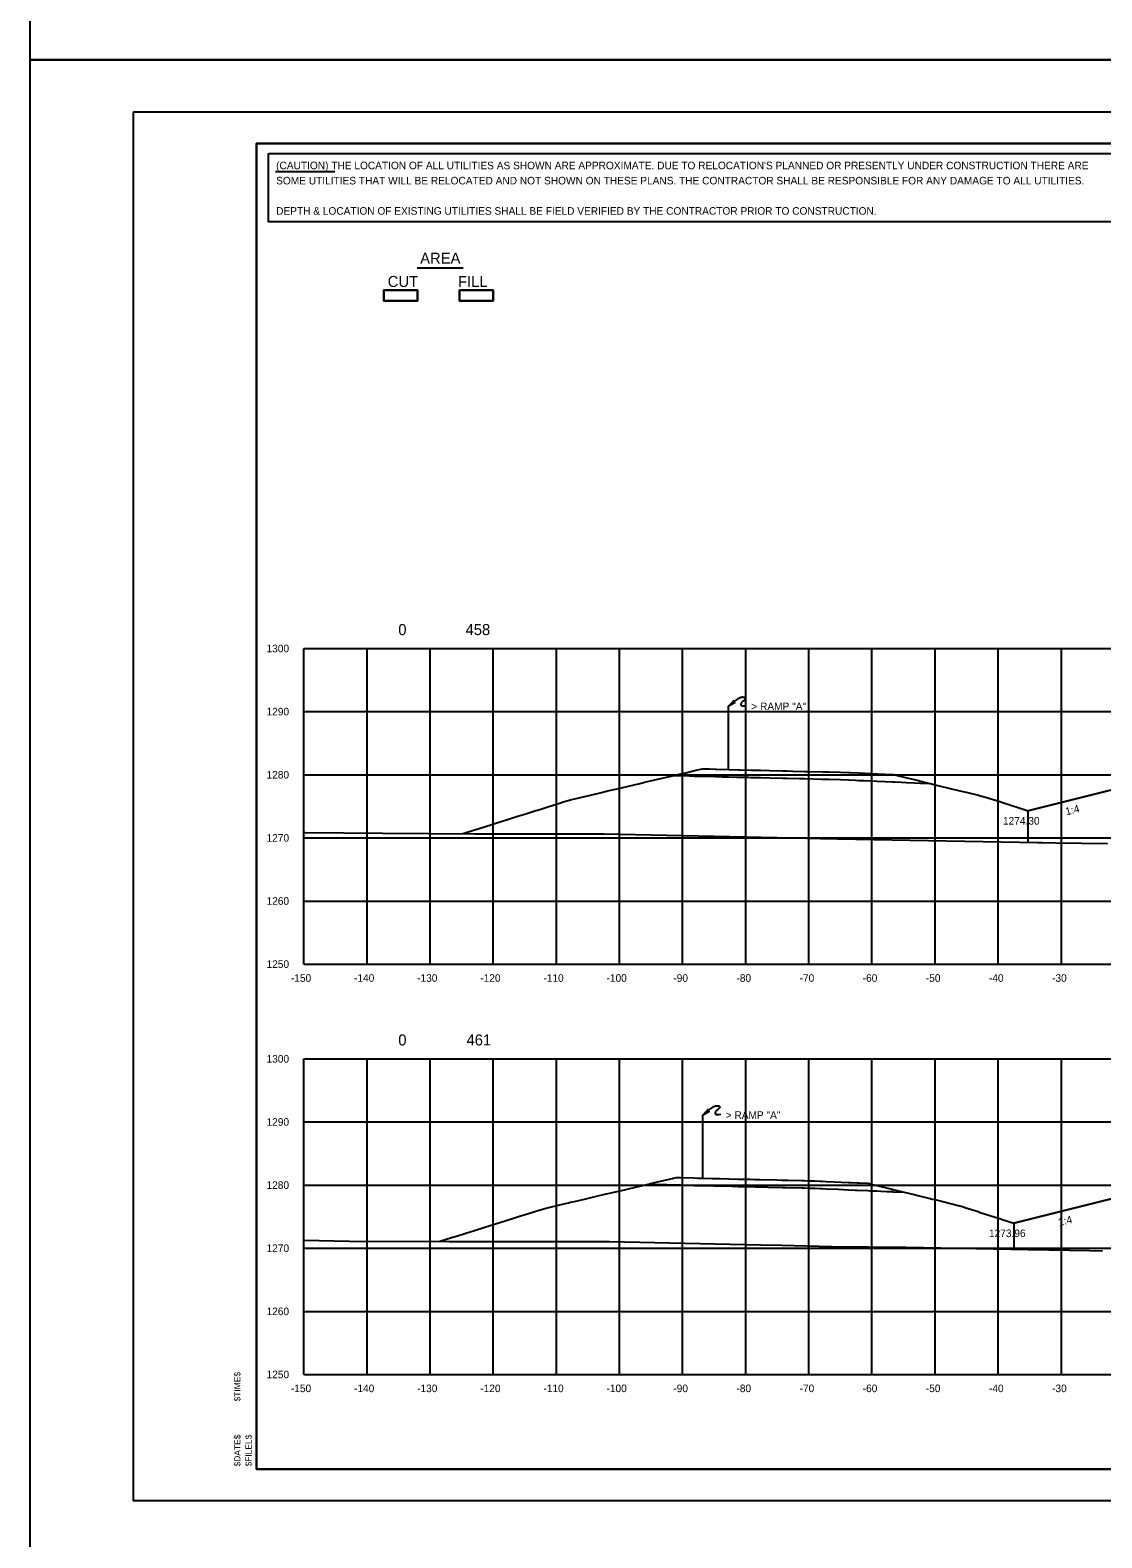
# Model space of a CAD drawing. Extents: x 2148105 to 2149976, y 144169 to 149705.
# Drawn here: x 2148219.9 to 2148389.7, y 146831 to 147069.9 of the extents above; entities that cross this region are included whole.
import ezdxf

# ---------------------------------------------------------------- set-up
doc = ezdxf.new("R2010")
doc.units = 0
for name, color, linetype in [('INR_Tracking', 7, 'Continuous'), ('PH1a-2-RampC', 7, 'Continuous'), ('PH1a-PR-DividingStrip', 7, 'Continuous'), ('PH1a-PR-Drives', 7, 'Continuous'), ('PH1a-PR-ServRd', 7, 'Continuous'), ('PR-AttenuatorPad', 7, 'Continuous'), ('PR_Align_PC', 7, 'Continuous'), ('PR_Align_Ramp_E', 7, 'Continuous'), ('PR_Align_Ramp_J', 7, 'Continuous'), ('PR_Storm_Conc_Box_PH1B', 7, 'Continuous'), ('PR_Storm_Conc_Pipe', 7, 'Continuous'), ('PR_Storm_Conc_Pipe_PH1B', 7, 'Continuous'), ('PR_Storm_Inlet_CICI_PH1B', 7, 'Continuous'), ('PR_Storm_MH', 7, 'Continuous'), ('PR_Storm_MH_PH1B', 7, 'Continuous'), ('PR_Storm_Standard_Median_Drain_PH1B', 7, 'Continuous'), ('PR_Storm_Txt_PH1B', 7, 'Continuous'), ('TopCut', 7, 'Continuous'), ('TOPO_BRIDGE_Pier Cap', 7, 'Continuous')]:
    doc.layers.add(name, color=color, linetype=linetype)

msp = doc.modelspace()

# ---------------------------------------------------------------- linework, layer by layer
at = {"layer": 'INR_Tracking'}
for points in [[(2148378, 146946.21), (2148378, 146946.21), (2148392.15, 146949.75)], [(2148375.77, 146880.87), (2148380.84, 146882.13), (2148392.08, 146884.94)]]:
    msp.add_lwpolyline(points, dxfattribs=at)
at = {"layer": 'PH1a-PR-ServRd'}
msp.add_lwpolyline([(2148570.82, 146841.91), (2148255.82, 146841.91), (2148255.82, 147051.91), (2148570.82, 147051.91)], close=True, dxfattribs=at)
at = {"layer": 'PR-AttenuatorPad'}
for p, q in [((2148330.6, 146952.75), (2148330.6, 146962.75)), ((2148326.54, 146888.01), (2148326.54, 146898.01))]:
    msp.add_line(p, q, dxfattribs=at)
for points in [[(2148330.6, 146962.75), (2148331.12, 146963.3), (2148331.38, 146963.6), (2148331.46, 146963.43), (2148331.6, 146963.32), (2148330.6, 146962.75)], [(2148331.61, 146963.56), (2148331.97, 146963.85), (2148332.13, 146963.98), (2148332.22, 146964.05), (2148332.32, 146964.11), (2148332.42, 146964.15), (2148332.54, 146964.19), (2148332.67, 146964.22), (2148332.77, 146964.23), (2148332.85, 146964.23), (2148332.93, 146964.22), (2148333, 146964.21), (2148333.06, 146964.2), (2148333.11, 146964.17), (2148333.15, 146964.15), (2148333.19, 146964.12), (2148333.23, 146964.07), (2148333.26, 146964.02), (2148333.25, 146963.96), (2148333.24, 146963.92), (2148333.19, 146963.85), (2148333, 146963.69), (2148332.81, 146963.52), (2148332.74, 146963.45), (2148332.67, 146963.37), (2148332.61, 146963.28), (2148332.57, 146963.22), (2148332.53, 146963.13), (2148332.53, 146963.05), (2148332.55, 146962.97), (2148332.59, 146962.9), (2148332.64, 146962.86), (2148332.7, 146962.84), (2148332.81, 146962.82), (2148332.94, 146962.83), (2148333.1, 146962.85), (2148333.43, 146962.88)], [(2148326.54, 146898.01), (2148327.05, 146898.56), (2148327.31, 146898.86), (2148327.4, 146898.7), (2148327.54, 146898.58), (2148326.54, 146898.01)], [(2148327.55, 146898.82), (2148327.9, 146899.11), (2148328.06, 146899.24), (2148328.16, 146899.31), (2148328.26, 146899.37), (2148328.36, 146899.42), (2148328.47, 146899.45), (2148328.61, 146899.48), (2148328.7, 146899.49), (2148328.78, 146899.49), (2148328.87, 146899.49), (2148328.94, 146899.47), (2148328.99, 146899.46), (2148329.05, 146899.44), (2148329.09, 146899.41), (2148329.13, 146899.38), (2148329.16, 146899.34), (2148329.19, 146899.28), (2148329.19, 146899.22), (2148329.18, 146899.18), (2148329.12, 146899.11), (2148328.93, 146898.95), (2148328.75, 146898.79), (2148328.67, 146898.71), (2148328.61, 146898.64), (2148328.55, 146898.54), (2148328.51, 146898.48), (2148328.47, 146898.39), (2148328.46, 146898.31), (2148328.48, 146898.23), (2148328.53, 146898.16), (2148328.58, 146898.13), (2148328.63, 146898.1), (2148328.74, 146898.09), (2148328.88, 146898.09), (2148329.03, 146898.11), (2148329.37, 146898.15)]]:
    msp.add_lwpolyline(points, dxfattribs=at)
at = {"layer": 'PR_Align_PC'}
msp.add_line((2148281.28, 147032.21), (2148288.56, 147032.21), dxfattribs=at)
for points in [[(2148275.98, 147028.66), (2148281.29, 147028.66), (2148281.29, 147026.97), (2148275.98, 147026.97)], [(2148275.98, 147028.66), (2148281.29, 147028.66), (2148281.29, 147026.97), (2148275.98, 147026.97)], [(2148287.98, 147028.66), (2148293.29, 147028.66), (2148293.29, 147026.97), (2148287.98, 147026.97)], [(2148287.98, 147028.66), (2148293.29, 147028.66), (2148293.29, 147026.97), (2148287.98, 147026.97)]]:
    msp.add_lwpolyline(points, close=True, dxfattribs=at)
at = {"layer": 'PR_Align_Ramp_E'}
for points in [[(2148219.95, 147305.16), (2148579.95, 147305.16), (2148579.95, 147065.16), (2148219.95, 147065.16)], [(2148219.95, 147065.16), (2148579.95, 147065.16), (2148579.95, 146825.16), (2148219.95, 146825.16)]]:
    msp.add_lwpolyline(points, close=True, dxfattribs=at)
at = {"layer": 'PR_Align_Ramp_J'}
msp.add_lwpolyline([(2148236.32, 147056.91), (2148576.32, 147056.91), (2148576.32, 146836.91), (2148236.32, 146836.91)], close=True, dxfattribs=at)
at = {"layer": 'PR_Storm_Conc_Box_PH1B'}
for p, q in [((2148263.32, 146971.91), (2148563.32, 146971.91)), ((2148263.32, 146921.91), (2148263.32, 146971.91)), ((2148273.32, 146921.91), (2148273.32, 146971.91)), ((2148283.32, 146921.91), (2148283.32, 146971.91)), ((2148293.32, 146921.91), (2148293.32, 146971.91)), ((2148303.32, 146921.91), (2148303.32, 146971.91)), ((2148313.32, 146921.91), (2148313.32, 146971.91)), ((2148323.32, 146921.91), (2148323.32, 146971.91)), ((2148333.32, 146921.91), (2148333.32, 146971.91)), ((2148343.32, 146921.91), (2148343.32, 146971.91)), ((2148353.32, 146921.91), (2148353.32, 146971.91)), ((2148363.32, 146921.91), (2148363.32, 146971.91)), ((2148373.32, 146921.91), (2148373.32, 146971.91)), ((2148383.32, 146921.91), (2148383.32, 146971.91)), ((2148263.32, 146961.91), (2148563.32, 146961.91)), ((2148263.32, 146951.91), (2148563.32, 146951.91)), ((2148263.32, 146941.91), (2148563.32, 146941.91)), ((2148263.32, 146931.91), (2148563.32, 146931.91)), ((2148263.32, 146921.91), (2148563.32, 146921.91)), ((2148263.32, 146906.91), (2148563.32, 146906.91)), ((2148263.32, 146856.91), (2148263.32, 146906.91)), ((2148273.32, 146856.91), (2148273.32, 146906.91)), ((2148283.32, 146856.91), (2148283.32, 146906.91)), ((2148293.32, 146856.91), (2148293.32, 146906.91)), ((2148303.32, 146856.91), (2148303.32, 146906.91)), ((2148313.32, 146856.91), (2148313.32, 146906.91)), ((2148323.32, 146856.91), (2148323.32, 146906.91)), ((2148333.32, 146856.91), (2148333.32, 146906.91)), ((2148343.32, 146856.91), (2148343.32, 146906.91)), ((2148353.32, 146856.91), (2148353.32, 146906.91)), ((2148363.32, 146856.91), (2148363.32, 146906.91)), ((2148373.32, 146856.91), (2148373.32, 146906.91)), ((2148383.32, 146856.91), (2148383.32, 146906.91)), ((2148263.32, 146896.91), (2148563.32, 146896.91)), ((2148263.32, 146886.91), (2148563.32, 146886.91)), ((2148263.32, 146876.91), (2148563.32, 146876.91)), ((2148263.32, 146866.91), (2148563.32, 146866.91)), ((2148263.32, 146856.91), (2148563.32, 146856.91))]:
    msp.add_line(p, q, dxfattribs=at)
at = {"layer": 'PR_Storm_Conc_Pipe'}
for points in [[(2148288.37, 146942.56), (2148288.68, 146942.66), (2148288.71, 146942.67), (2148290.21, 146943.14), (2148290.38, 146943.2), (2148292.94, 146944), (2148293.87, 146944.29), (2148294.21, 146944.4), (2148294.39, 146944.46), (2148296.03, 146944.97), (2148297.35, 146945.38), (2148298.47, 146945.74), (2148300.07, 146946.24), (2148300.31, 146946.31), (2148300.83, 146946.48), (2148301.63, 146946.73), (2148304.31, 146947.57), (2148304.41, 146947.6), (2148305.55, 146947.96), (2148305.75, 146948.01), (2148305.78, 146948.01), (2148307.8, 146948.48), (2148310.27, 146949.06), (2148311.28, 146949.3), (2148311.38, 146949.32), (2148311.43, 146949.34), (2148312.93, 146949.69), (2148314.76, 146950.12), (2148316.31, 146950.48), (2148317.11, 146950.67), (2148317.97, 146950.87), (2148318.24, 146950.93), (2148318.89, 146951.08), (2148321.73, 146951.75), (2148321.74, 146951.75), (2148321.92, 146951.79), (2148322.53, 146951.78), (2148322.79, 146951.77), (2148324.35, 146951.73), (2148325.21, 146951.71), (2148326.43, 146951.68), (2148328.47, 146951.63), (2148328.59, 146951.63), (2148328.69, 146951.63), (2148329.56, 146951.6), (2148330.6, 146951.58), (2148331.89, 146951.55), (2148332.18, 146951.54), (2148333.75, 146951.5), (2148334.15, 146951.49), (2148334.53, 146951.48), (2148335.66, 146951.46), (2148337.11, 146951.42), (2148339.14, 146951.37), (2148339.44, 146951.36), (2148339.83, 146951.35), (2148341.83, 146951.31), (2148342.62, 146951.29), (2148345.34, 146951.22), (2148345.51, 146951.22), (2148345.54, 146951.22), (2148346.11, 146951.2), (2148346.26, 146951.2), (2148346.49, 146951.19), (2148348.35, 146951.15), (2148349.59, 146951.09), (2148350.73, 146951.04), (2148351.19, 146951.02), (2148352.01, 146950.99), (2148353.07, 146950.94), (2148354.14, 146950.89), (2148356.56, 146950.79), (2148356.7, 146950.78), (2148356.87, 146950.78), (2148358.02, 146950.73), (2148358.78, 146950.69), (2148360.04, 146950.64), (2148361.03, 146950.59), (2148362.51, 146950.53), (2148362.54, 146950.52), (2148362.55, 146950.52), (2148362.55, 146950.52), (2148363.52, 146950.28), (2148365.73, 146949.74), (2148367, 146949.43), (2148367.73, 146949.25), (2148368.23, 146949.13), (2148370.2, 146948.65), (2148370.49, 146948.58), (2148370.72, 146948.52), (2148371.32, 146948.38), (2148373.56, 146947.65), (2148373.9, 146947.54), (2148373.96, 146947.52), (2148373.97, 146947.51), (2148376.63, 146946.65), (2148377.45, 146946.39), (2148378, 146946.21)], [(2148284.7, 146877.96), (2148286.86, 146878.64), (2148287.1, 146878.71), (2148288.52, 146879.15), (2148288.99, 146879.3), (2148290.34, 146879.73), (2148291.83, 146880.2), (2148293.83, 146880.82), (2148294.03, 146880.89), (2148294.2, 146880.94), (2148296.37, 146881.62), (2148297.31, 146881.91), (2148299.59, 146882.63), (2148299.88, 146882.72), (2148300.75, 146882.99), (2148300.79, 146883.01), (2148301.48, 146883.22), (2148304.28, 146883.88), (2148305.26, 146884.11), (2148305.56, 146884.18), (2148306.19, 146884.32), (2148307.76, 146884.69), (2148309.45, 146885.09), (2148311.23, 146885.51), (2148311.24, 146885.51), (2148311.24, 146885.51), (2148313.88, 146886.12), (2148314.72, 146886.32), (2148316.77, 146886.8), (2148316.91, 146886.83), (2148316.98, 146886.85), (2148317.85, 146887.05), (2148318.08, 146887.05), (2148318.21, 146887.05), (2148319.43, 146887.02), (2148320.28, 146886.99), (2148320.81, 146886.98), (2148321.69, 146886.96), (2148322.36, 146886.94), (2148322.59, 146886.94), (2148322.97, 146886.93), (2148325.17, 146886.87), (2148326.54, 146886.84), (2148328.27, 146886.8), (2148328.6, 146886.79), (2148328.66, 146886.79), (2148331.12, 146886.73), (2148332.14, 146886.7), (2148332.87, 146886.69), (2148333.95, 146886.66), (2148334.84, 146886.64), (2148335.62, 146886.62), (2148336.82, 146886.59), (2148339.1, 146886.53), (2148339.54, 146886.52), (2148339.63, 146886.52), (2148342.2, 146886.46), (2148342.59, 146886.45), (2148343.55, 146886.42), (2148344.29, 146886.41), (2148345.06, 146886.37), (2148345.31, 146886.36), (2148345.41, 146886.36), (2148346.07, 146886.33), (2148348, 146886.24), (2148349.55, 146886.18), (2148350.65, 146886.13), (2148350.99, 146886.11), (2148352.64, 146886.04), (2148353.03, 146886.02), (2148354.09, 146885.98), (2148354.71, 146885.95), (2148355.65, 146885.91), (2148356.52, 146885.87), (2148356.59, 146885.87), (2148356.67, 146885.86), (2148358.44, 146885.79), (2148360, 146885.41), (2148360.57, 146885.27), (2148362.35, 146884.83), (2148362.93, 146884.69), (2148363.48, 146884.55), (2148364.55, 146884.29), (2148366.97, 146883.7), (2148367, 146883.69), (2148367.25, 146883.63), (2148367.99, 146883.39), (2148368.03, 146883.38), (2148370.13, 146882.7), (2148370.45, 146882.59), (2148372.86, 146881.81), (2148373.71, 146881.54), (2148373.86, 146881.49), (2148373.93, 146881.46), (2148375.77, 146880.87)]]:
    msp.add_lwpolyline(points, dxfattribs=at)
at = {"layer": 'PR_Storm_Conc_Pipe_PH1B'}
msp.add_lwpolyline([(2148255.82, 146841.91), (2148570.82, 146841.91), (2148570.82, 147051.91), (2148255.82, 147051.91)], close=True, dxfattribs=at)
msp.add_lwpolyline([(2148255.82, 146841.91), (2148570.82, 146841.91), (2148570.82, 147051.91), (2148255.82, 147051.91)], close=True, dxfattribs=at)
at = {"layer": 'PR_Storm_Inlet_CICI_PH1B'}
for points in [[(2148263.32, 146942.79), (2148263.46, 146942.78), (2148275.82, 146942.65), (2148290.37, 146942.55), (2148310.81, 146942.55), (2148340.76, 146941.91), (2148345.17, 146941.82), (2148346.25, 146941.8), (2148347.85, 146941.75), (2148382.44, 146941.13), (2148390.62, 146941.04)], [(2148263.32, 146878.17), (2148270.54, 146878.05), (2148286.35, 146877.95), (2148311.71, 146877.95), (2148335.68, 146877.44), (2148339.05, 146877.41), (2148346.92, 146877.19), (2148358.67, 146877.07), (2148378.13, 146876.7), (2148387.85, 146876.53), (2148389.84, 146876.51)]]:
    msp.add_lwpolyline(points, dxfattribs=at)
at = {"layer": 'PR_Storm_MH'}
msp.add_line((2148258.8, 147047.46), (2148268.21, 147047.46), dxfattribs=at)
msp.add_lwpolyline([(2148257.69, 147050.34), (2148420.12, 147050.34), (2148420.12, 147039.47), (2148257.69, 147039.47)], close=True, dxfattribs=at)
at = {"layer": 'PR_Storm_Standard_Median_Drain_PH1B'}
for p, q in [((2148263.32, 146921.91), (2148263.32, 146971.91)), ((2148263.32, 146921.91), (2148563.32, 146921.91)), ((2148263.32, 146856.91), (2148263.32, 146906.91)), ((2148263.32, 146856.91), (2148563.32, 146856.91))]:
    msp.add_line(p, q, dxfattribs=at)
at = {"layer": 'PR_Storm_Txt_PH1B'}
for points in [[(2148321.92, 146951.79), (2148322.63, 146951.96), (2148322.79, 146952), (2148323.81, 146952.23), (2148325.21, 146952.56), (2148325.72, 146952.68), (2148326.43, 146952.85), (2148327.57, 146952.82), (2148328.47, 146952.8), (2148328.58, 146952.8), (2148328.69, 146952.79), (2148330.6, 146952.75), (2148332.18, 146952.71), (2148332.4, 146952.7), (2148334.15, 146952.66), (2148335.21, 146952.63), (2148335.66, 146952.62), (2148337.1, 146952.59), (2148339.14, 146952.54), (2148339.44, 146952.53), (2148339.83, 146952.52), (2148340.8, 146952.5), (2148342.63, 146952.45), (2148343.19, 146952.44), (2148345.51, 146952.38), (2148346.1, 146952.37), (2148346.11, 146952.37), (2148346.26, 146952.36), (2148346.49, 146952.36), (2148348.35, 146952.31), (2148349.59, 146952.26), (2148349.88, 146952.25), (2148351.19, 146952.19), (2148352.2, 146952.15), (2148353.07, 146952.11), (2148356.45, 146951.96), (2148356.56, 146951.96), (2148356.56, 146951.96), (2148356.7, 146951.95), (2148356.86, 146951.91), (2148356.87, 146951.91), (2148358.86, 146951.42), (2148360.04, 146951.13), (2148362.51, 146950.53)], [(2148317.85, 146887.05), (2148318.13, 146887.12), (2148318.21, 146887.14), (2148320.02, 146887.56), (2148321.69, 146887.95), (2148321.8, 146887.98), (2148322.36, 146888.11), (2148322.55, 146888.11), (2148322.59, 146888.1), (2148322.96, 146888.1), (2148325.17, 146888.04), (2148325.75, 146888.03), (2148326.54, 146888.01), (2148327.99, 146887.97), (2148328.27, 146887.96), (2148328.32, 146887.96), (2148328.65, 146887.96), (2148329.26, 146887.94), (2148332.14, 146887.87), (2148332.87, 146887.85), (2148333.95, 146887.83), (2148334.75, 146887.81), (2148335.62, 146887.79), (2148338.22, 146887.72), (2148339.1, 146887.7), (2148339.54, 146887.69), (2148339.63, 146887.69), (2148340.04, 146887.68), (2148342.2, 146887.62), (2148342.58, 146887.61), (2148343.55, 146887.59), (2148344.29, 146887.57), (2148345.06, 146887.54), (2148345.31, 146887.53), (2148345.41, 146887.52), (2148346.07, 146887.49), (2148347.35, 146887.44), (2148349.55, 146887.34), (2148350.01, 146887.32), (2148350.99, 146887.28), (2148351.31, 146887.27), (2148352.64, 146887.21), (2148352.93, 146887.14), (2148353.04, 146887.11), (2148353.63, 146886.96), (2148356.52, 146886.26), (2148356.62, 146886.23), (2148356.67, 146886.22), (2148358.44, 146885.79)]]:
    msp.add_lwpolyline(points, dxfattribs=at)
at = {"layer": 'TopCut'}
for points in [[(2148287.98, 147026.97), (2148293.29, 147026.97), (2148293.29, 147028.66), (2148287.98, 147028.66), (2148287.98, 147026.97)], [(2148392.15, 146949.75), (2148378, 146946.21), (2148378, 146946.21), (2148378, 146941.21), (2148382.44, 146941.13), (2148390.62, 146941.04)], [(2148392.08, 146884.94), (2148380.84, 146882.13), (2148375.77, 146880.87), (2148375.77, 146876.75), (2148378.13, 146876.7), (2148387.85, 146876.53), (2148389.84, 146876.51)]]:
    msp.add_lwpolyline(points, dxfattribs=at)
at = {"layer": 'TOPO_BRIDGE_Pier Cap'}
msp.add_lwpolyline([(2148275.98, 147026.97), (2148281.29, 147026.97), (2148281.29, 147028.66), (2148275.98, 147028.66), (2148275.98, 147026.97)], dxfattribs=at)

# ---------------------------------------------------------------- texts
at = {"layer": 'PH1a-2-RampC'}
for s, p in [('1274.30', (2148374.07, 146944.01)), ('1273.96', (2148371.85, 146878.67))]:
    msp.add_text(s, height=1.2, dxfattribs=at).set_placement(p)
at = {"layer": 'PH1a-PR-DividingStrip'}
for rotation, p in [(14.0397, (2148384.13, 146945.47)), (14.0385, (2148382.98, 146880.4))]:
    msp.add_text('1:4', height=1.2, rotation=rotation, dxfattribs=at).set_placement(p)
at = {"layer": 'PH1a-PR-Drives'}
for s, p in [('$TIME$', (2148253.27, 146852.63)), ('$DATE$', (2148253.27, 146842.33)), ('$FILEL$', (2148255.05, 146842.33))]:
    msp.add_text(s, height=1, rotation=90, dxfattribs=at).set_placement(p)
at = {"layer": 'PR-AttenuatorPad'}
for p in [(2148334.2, 146962.14), (2148330.14, 146897.4)]:
    msp.add_text('> RAMP "A"', height=1.2, rotation=360, dxfattribs=at).set_placement(p)
at = {"layer": 'PR_Align_PC'}
for s, p in [('AREA', (2148281.74, 147032.86)), ('CUT', (2148276.6, 147029.17)), ('FILL', (2148287.74, 147029.17)), ('0', (2148278.27, 146974.03)), ('458', (2148288.93, 146974.03)), ('0', (2148278.27, 146909.03)), ('461', (2148289.08, 146909.03))]:
    msp.add_text(s, height=1.75, dxfattribs=at).set_placement(p)
at = {"layer": 'PR_Storm_MH'}
for s, p in [("(CAUTION) THE LOCATION OF ALL UTILITIES AS SHOWN ARE APPROXIMATE. DUE TO RELOCATION'S PLANNED OR PRESENTLY UNDER CONSTRUCTION THERE ARE ", (2148258.92, 147047.82)), ('SOME UTILITIES THAT WILL BE RELOCATED AND NOT SHOWN ON THESE PLANS. THE CONTRACTOR SHALL BE RESPONSIBLE FOR ANY DAMAGE TO ALL UTILITIES.', (2148258.92, 147045.42)), ('DEPTH & LOCATION OF EXISTING UTILITIES SHALL BE FIELD VERIFIED BY THE CONTRACTOR PRIOR TO CONSTRUCTION.', (2148258.92, 147040.62))]:
    msp.add_text(s, height=1.2, dxfattribs=at).set_placement(p)
at = {"layer": 'PR_Storm_MH_PH1B'}
for s, p in [('1300', (2148257.4, 146971.31)), ('1290', (2148257.4, 146961.31)), ('1280', (2148257.4, 146951.31)), ('1270', (2148257.4, 146941.31)), ('1260', (2148257.4, 146931.31)), ('1250', (2148257.4, 146921.31)), ('-150', (2148261.26, 146919.11)), ('-140', (2148271.26, 146919.11)), ('-130', (2148281.26, 146919.11)), ('-120', (2148291.26, 146919.11)), ('-110', (2148301.26, 146919.11)), ('-100', (2148311.26, 146919.11)), ('-90', (2148321.85, 146919.11)), ('-80', (2148331.85, 146919.11)), ('-70', (2148341.85, 146919.11)), ('-60', (2148351.85, 146919.11)), ('-50', (2148361.85, 146919.11)), ('-40', (2148371.85, 146919.11)), ('-30', (2148381.85, 146919.11)), ('1300', (2148257.4, 146906.31)), ('1290', (2148257.4, 146896.31)), ('1280', (2148257.4, 146886.31)), ('1270', (2148257.4, 146876.31)), ('1260', (2148257.4, 146866.31)), ('1250', (2148257.4, 146856.31)), ('-150', (2148261.26, 146854.11)), ('-140', (2148271.26, 146854.11)), ('-130', (2148281.26, 146854.11)), ('-120', (2148291.26, 146854.11)), ('-110', (2148301.26, 146854.11)), ('-100', (2148311.26, 146854.11)), ('-90', (2148321.85, 146854.11)), ('-80', (2148331.85, 146854.11)), ('-70', (2148341.85, 146854.11)), ('-60', (2148351.85, 146854.11)), ('-50', (2148361.85, 146854.11)), ('-40', (2148371.85, 146854.11)), ('-30', (2148381.85, 146854.11))]:
    msp.add_text(s, height=1.2, dxfattribs=at).set_placement(p)

doc.saveas('drawing.dxf')
